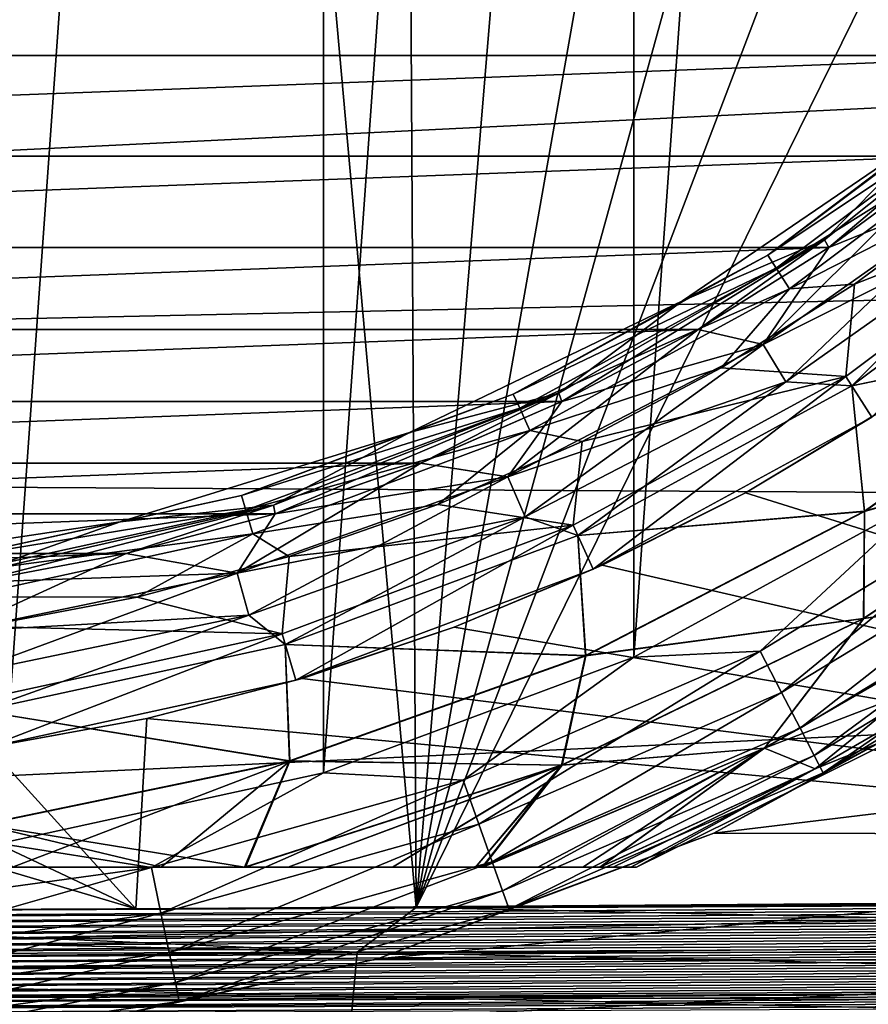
# Model space of a CAD drawing. Header units: metres. Extents: x -109 to 109, y -19 to 107.
# Tile 282 of 315: x 78.31 to 82.7, y 0.52 to 5.61. Entities that reach past the tile are written whole.
import ezdxf

# ---------------------------------------------------------------- set-up
doc = ezdxf.new("R2010")
doc.units = ezdxf.units.M
doc.layers.add('solid_21_412_310_XXX', color=7, linetype='CONTINUOUS')

msp = doc.modelspace()

# ---------------------------------------------------------------- linework, layer by layer
at = {"layer": 'solid_21_412_310_XXX'}
for points in [[(78.208565, 1.348081, 40.355), (78.20858, 25.103552, 40.355), (79.882355, 24.739264, 40.355)], [(79.882355, 1.712371, 40.355), (78.208565, 1.348081, 40.355), (79.882355, 24.739264, 40.355)], [(79.882355, 1.712371, 40.355), (79.882355, 24.739264, 40.355), (81.487206, 24.140371, 40.355)], [(81.487236, 2.311275, 40.355), (79.882355, 1.712371, 40.355), (81.487206, 24.140371, 40.355)], [(81.487236, 2.311275, 40.355), (81.487206, 24.140371, 40.355), (82.990417, 23.31909, 40.355)], [(82.990479, 3.13258, 40.355), (81.487236, 2.311275, 40.355), (82.990417, 23.31909, 40.355)], [(75.320885, 0.995208, -15.108519), (77.248924, 19.419512, -14.906175), (78.729492, 19.238054, -14.747281)], [(75.320885, 0.995208, -15.108519), (78.729492, 19.238054, -14.747281), (80.362312, 1.016588, -14.568508)], [(80.362312, 1.016588, -14.568508), (78.729492, 19.238054, -14.747281), (80.259201, 19.0501, -14.579908)], [(80.362312, 1.016588, -14.568508), (80.259201, 19.0501, -14.579908), (81.840179, 18.855186, -14.403499)], [(80.362312, 1.016588, -14.568508), (81.840179, 18.855186, -14.403499), (83.476807, 18.65243, -14.217209)], [(80.362312, 1.016588, -14.568508), (83.476807, 18.65243, -14.217209), (85.169434, 18.441746, -14.020613)], [(80.362312, 1.016588, -14.568508), (85.169434, 18.441746, -14.020613), (86.916763, 18.223387, -13.813466)], [(80.362312, 1.016588, -14.568508), (86.916763, 18.223387, -13.813466), (88.718735, 17.997349, -13.595371)], [(80.362312, 1.016588, -14.568508), (88.718735, 17.997349, -13.595371), (88.718735, 1.070546, -13.595371)], [(45.553402, 6.59357, 71.355003), (46.424351, 3.370162, 71.355003), (107.395279, 6.358478, 71.355003)], [(46.424351, 3.370162, 71.355003), (106.973785, 4.680241, 71.355003), (107.395279, 6.358478, 71.355003)], [(68.698044, 5.982794, 39.855), (69.261368, 5.419783, 39.855), (84.30191, 5.982745, 39.855)], [(69.261368, 5.419783, 39.855), (83.738579, 5.419735, 39.855), (84.30191, 5.982745, 39.855)], [(82.4711, 4.467621, 25.855), (83.709732, 5.455374, 25.855), (82.471115, 4.467633, 23.855)], [(83.032616, 5.034178, 25.855), (83.709732, 5.455374, 25.855), (82.4711, 4.467621, 25.855)], [(82.471115, 4.467633, 23.855), (83.70974, 5.455387, 23.855), (82.493942, 4.427824, 23.855)], [(83.709732, 5.455374, 25.855), (83.70974, 5.455387, 23.855), (82.471115, 4.467633, 23.855)], [(83.70974, 5.455387, 23.855), (83.134865, 4.900519, 23.855), (82.493942, 4.427824, 23.855)], [(69.261368, 5.419783, 39.855), (69.865143, 4.900523, 39.855), (83.738579, 5.419735, 39.855)], [(69.865143, 4.900523, 39.855), (83.134804, 4.900479, 39.855), (83.738579, 5.419735, 39.855)], [(82.179298, 4.388651, 16.309826), (83.379158, 5.286849, 16.309826), (83.032616, 5.034178, 16.51688)], [(83.431557, 5.226371, 16.116699), (83.379158, 5.286849, 16.309826), (82.179298, 4.388651, 16.309826)], [(82.222565, 4.32133, 16.116699), (83.431557, 5.226371, 16.116699), (82.179298, 4.388651, 16.309826)], [(82.222565, 4.32133, 16.116699), (83.514938, 5.130144, 15.950899), (83.431557, 5.226371, 16.116699)], [(82.222565, 4.32133, 16.116699), (82.291405, 4.214216, 15.950899), (83.514938, 5.130144, 15.950899)], [(83.514938, 5.130144, 15.950899), (82.291405, 4.214216, 15.950899), (83.282013, 4.721445, 15.824059)], [(83.032616, 5.034178, 16.51688), (81.738762, 4.152042, 25.855), (81.738747, 4.152036, 16.51688)], [(82.179298, 4.388651, 16.309826), (83.032616, 5.034178, 16.51688), (81.738747, 4.152036, 16.51688)], [(81.738762, 4.152042, 25.855), (83.032616, 5.034178, 25.855), (82.4711, 4.467621, 25.855)], [(83.032616, 5.034178, 16.51688), (83.032616, 5.034178, 25.855), (81.738762, 4.152042, 25.855)], [(69.865143, 4.900523, 39.855), (70.506058, 4.427827, 39.855), (83.134804, 4.900479, 39.855)], [(70.506058, 4.427827, 39.855), (82.493881, 4.427785, 39.855), (83.134804, 4.900479, 39.855)], [(83.134865, 4.900519, 23.855), (83.368973, 4.782712, 23.883879), (82.155327, 3.926027, 23.883879)], [(82.493942, 4.427824, 23.855), (83.134865, 4.900519, 23.855), (82.155327, 3.926027, 23.883879)], [(83.36882, 4.782906, 39.826183), (83.134804, 4.900479, 39.855), (82.493881, 4.427785, 39.855)], [(82.155197, 3.92624, 39.826183), (83.36882, 4.782906, 39.826183), (82.493881, 4.427785, 39.855)], [(82.155197, 3.92624, 39.826183), (83.510841, 4.608332, 39.741154), (83.36882, 4.782906, 39.826183)], [(82.272247, 3.733764, 23.96896), (82.155327, 3.926027, 23.883879), (83.368973, 4.782712, 23.883879)], [(82.272247, 3.733764, 23.96896), (83.368973, 4.782712, 23.883879), (83.510986, 4.608161, 23.96896)], [(82.291405, 4.214216, 15.950899), (82.62751, 4.238405, 15.824059), (83.282013, 4.721445, 15.824059)], [(82.582199, 3.761712, 13.655), (83.867188, 4.723641, 13.655), (82.582222, 3.761724, 15.608997)], [(82.717377, 3.551405, 13.655), (83.867188, 4.723641, 13.655), (82.582199, 3.761712, 13.655)], [(83.867188, 4.723641, 13.655), (83.867165, 4.723618, 15.608997), (82.582222, 3.761724, 15.608997)], [(82.62751, 4.238405, 15.824059), (82.582222, 3.761724, 15.608997), (83.867165, 4.723618, 15.608997)], [(83.282013, 4.721445, 15.824059), (82.62751, 4.238405, 15.824059), (83.867165, 4.723618, 15.608997)], [(46.424351, 3.370162, 71.355003), (106.461197, 3.02752, 71.355003), (106.973785, 4.680241, 71.355003)], [(82.613129, 3.713603, 24.105), (83.904633, 4.680414, 24.105), (84.005363, 4.00049, 24.717066)], [(83.510986, 4.608161, 23.96896), (83.904633, 4.680414, 24.105), (82.613129, 3.713603, 24.105)], [(82.613129, 3.713604, 39.605), (83.904633, 4.680413, 39.605), (83.510841, 4.608332, 39.741154)], [(84.004349, 4.001729, 38.994915), (83.904633, 4.680413, 39.605), (82.613129, 3.713604, 39.605)], [(82.155197, 3.92624, 39.826183), (82.272133, 3.733953, 39.741154), (83.510841, 4.608332, 39.741154)], [(82.613129, 3.713604, 39.605), (83.510841, 4.608332, 39.741154), (82.272133, 3.733953, 39.741154)], [(82.272247, 3.733764, 23.96896), (83.510986, 4.608161, 23.96896), (82.613129, 3.713603, 24.105)], [(70.506058, 4.427827, 39.855), (71.180649, 4.004301, 39.855), (82.493881, 4.427785, 39.855)], [(71.180649, 4.004301, 39.855), (81.819283, 4.004263, 39.855), (82.493881, 4.427785, 39.855)], [(81.099113, 3.675518, 25.855), (82.4711, 4.467621, 25.855), (81.099129, 3.675527, 23.855)], [(81.738762, 4.152042, 25.855), (82.4711, 4.467621, 25.855), (81.099113, 3.675518, 25.855)], [(81.099129, 3.675527, 23.855), (82.471115, 4.467633, 23.855), (81.115074, 3.632429, 23.855)], [(82.4711, 4.467621, 25.855), (82.471115, 4.467633, 23.855), (81.099129, 3.675527, 23.855)], [(82.471115, 4.467633, 23.855), (81.819351, 4.004296, 23.855), (81.115074, 3.632429, 23.855)], [(82.155197, 3.92624, 39.826183), (82.493881, 4.427785, 39.855), (81.819283, 4.004263, 39.855)], [(82.471115, 4.467633, 23.855), (82.493942, 4.427824, 23.855), (81.819351, 4.004296, 23.855)], [(81.819351, 4.004296, 23.855), (82.493942, 4.427824, 23.855), (82.155327, 3.926027, 23.883879)], [(80.863838, 3.670352, 16.309826), (82.179298, 4.388651, 16.309826), (81.738747, 4.152036, 16.51688)], [(82.222565, 4.32133, 16.116699), (82.179298, 4.388651, 16.309826), (80.863838, 3.670352, 16.309826)], [(80.897079, 3.597558, 16.116699), (82.222565, 4.32133, 16.116699), (80.863838, 3.670352, 16.309826)], [(80.897079, 3.597558, 16.116699), (82.291405, 4.214216, 15.950899), (82.222565, 4.32133, 16.116699)], [(82.62751, 4.238405, 15.824059), (81.938751, 3.805625, 15.824059), (82.582222, 3.761724, 15.608997)], [(82.291405, 4.214216, 15.950899), (81.938751, 3.805625, 15.824059), (82.62751, 4.238405, 15.824059)], [(80.897079, 3.597558, 16.116699), (80.949974, 3.481738, 15.950899), (82.291405, 4.214216, 15.950899)], [(82.291405, 4.214216, 15.950899), (80.949974, 3.481738, 15.950899), (81.938751, 3.805625, 15.824059)], [(80.32785, 3.472584, 25.855), (81.738762, 4.152042, 25.855), (81.099113, 3.675518, 25.855)], [(81.738747, 4.152036, 16.51688), (81.738762, 4.152042, 25.855), (80.32785, 3.472584, 25.855)], [(81.738747, 4.152036, 16.51688), (80.32785, 3.472584, 25.855), (80.327858, 3.472587, 16.51688)], [(80.863838, 3.670352, 16.309826), (81.738747, 4.152036, 16.51688), (80.327858, 3.472587, 16.51688)], [(71.180649, 4.004301, 39.855), (71.884926, 3.632432, 39.855), (81.819283, 4.004263, 39.855)], [(71.884926, 3.632432, 39.855), (81.115005, 3.632401, 39.855), (81.819283, 4.004263, 39.855)], [(81.819351, 4.004296, 23.855), (82.155327, 3.926027, 23.883879), (80.836334, 3.242578, 23.883879)], [(81.115074, 3.632429, 23.855), (81.819351, 4.004296, 23.855), (80.836334, 3.242578, 23.883879)], [(82.155197, 3.92624, 39.826183), (81.819283, 4.004263, 39.855), (81.115005, 3.632401, 39.855)], [(84.004349, 4.001729, 38.994915), (82.613129, 3.713604, 39.605), (82.678444, 3.0658, 38.994915)], [(82.613129, 3.713603, 24.105), (84.005363, 4.00049, 24.717066), (82.679276, 3.064435, 24.717066)], [(84.112656, 3.481137, 38.292294), (84.004349, 4.001729, 38.994915), (82.678444, 3.0658, 38.994915)], [(82.679276, 3.064435, 24.717066), (84.005363, 4.00049, 24.717066), (84.111938, 3.479003, 25.41993)], [(80.836235, 3.242807, 39.826183), (82.155197, 3.92624, 39.826183), (81.115005, 3.632401, 39.855)], [(80.836235, 3.242807, 39.826183), (82.272133, 3.733953, 39.741154), (82.155197, 3.92624, 39.826183)], [(80.92598, 3.036186, 23.96896), (80.836334, 3.242578, 23.883879), (82.155327, 3.926027, 23.883879)], [(80.92598, 3.036186, 23.96896), (82.155327, 3.926027, 23.883879), (82.272247, 3.733764, 23.96896)], [(80.949974, 3.481738, 15.950899), (81.219574, 3.425528, 15.824059), (81.938751, 3.805625, 15.824059)], [(81.938751, 3.805625, 15.824059), (81.219574, 3.425528, 15.824059), (82.582222, 3.761724, 15.608997)], [(80.836235, 3.242807, 39.826183), (80.925896, 3.036389, 39.741154), (82.272133, 3.733953, 39.741154)], [(81.197174, 2.940436, 39.605), (82.272133, 3.733953, 39.741154), (80.925896, 3.036389, 39.741154)], [(80.92598, 3.036186, 23.96896), (82.272247, 3.733764, 23.96896), (81.197174, 2.940436, 24.105)], [(81.173409, 2.992451, 13.655), (82.582199, 3.761712, 13.655), (81.173454, 2.992471, 15.608997)], [(81.27726, 2.765043, 13.655), (82.582199, 3.761712, 13.655), (81.173409, 2.992451, 13.655)], [(82.582199, 3.761712, 13.655), (82.582222, 3.761724, 15.608997), (81.173454, 2.992471, 15.608997)], [(81.219574, 3.425528, 15.824059), (81.173454, 2.992471, 15.608997), (82.582222, 3.761724, 15.608997)], [(81.197174, 2.940436, 39.605), (82.613129, 3.713604, 39.605), (82.272133, 3.733953, 39.741154)], [(82.272247, 3.733764, 23.96896), (82.613129, 3.713603, 24.105), (81.197174, 2.940436, 24.105)], [(82.717377, 3.551405, 13.655), (82.582199, 3.761712, 13.655), (81.27726, 2.765043, 13.655)], [(79.459534, 3.146574, 16.309826), (80.863838, 3.670352, 16.309826), (80.327858, 3.472587, 16.51688)], [(80.897079, 3.597558, 16.116699), (80.863838, 3.670352, 16.309826), (79.459534, 3.146574, 16.309826)], [(79.624374, 3.096735, 25.855), (81.099113, 3.675518, 25.855), (79.62439, 3.096739, 23.855)], [(80.32785, 3.472584, 25.855), (81.099113, 3.675518, 25.855), (79.624374, 3.096735, 25.855)], [(79.62439, 3.096739, 23.855), (81.099129, 3.675527, 23.855), (79.633553, 3.051691, 23.855)], [(81.099113, 3.675518, 25.855), (81.099129, 3.675527, 23.855), (79.62439, 3.096739, 23.855)], [(81.099129, 3.675527, 23.855), (80.385193, 3.314345, 23.855), (79.633553, 3.051691, 23.855)], [(81.099129, 3.675527, 23.855), (81.115074, 3.632429, 23.855), (80.385193, 3.314345, 23.855)], [(82.678444, 3.0658, 38.994915), (82.613129, 3.713604, 39.605), (81.197174, 2.940436, 39.605)], [(81.197174, 2.940436, 24.105), (82.613129, 3.713603, 24.105), (82.679276, 3.064435, 24.717066)], [(71.884926, 3.632432, 39.855), (72.614807, 3.314347, 39.855), (81.115005, 3.632401, 39.855)], [(72.614807, 3.314347, 39.855), (80.385139, 3.314324, 39.855), (81.115005, 3.632401, 39.855)], [(80.836235, 3.242807, 39.826183), (81.115005, 3.632401, 39.855), (80.385139, 3.314324, 39.855)], [(80.385193, 3.314345, 23.855), (81.115074, 3.632429, 23.855), (80.836334, 3.242578, 23.883879)], [(79.482079, 3.069791, 16.116699), (80.897079, 3.597558, 16.116699), (79.459534, 3.146574, 16.309826)], [(79.482079, 3.069791, 16.116699), (80.949974, 3.481738, 15.950899), (80.897079, 3.597558, 16.116699)], [(82.063049, 3.160902, 14.696589), (88.718735, 1.081229, 14.222763), (82.773766, 3.587878, 14.647762)], [(82.063049, 3.160902, 14.696589), (82.773766, 3.587878, 14.647762), (82.717377, 3.551405, 13.655)], [(82.063049, 3.160902, 14.696589), (82.717377, 3.551405, 13.655), (81.27726, 2.765043, 13.655)], [(80.327858, 3.472587, 16.51688), (80.32785, 3.472584, 25.855), (78.831467, 3.01101, 25.855)], [(80.327858, 3.472587, 16.51688), (78.831467, 3.01101, 25.855), (78.831467, 3.01101, 16.51688)], [(79.459534, 3.146574, 16.309826), (80.327858, 3.472587, 16.51688), (78.831467, 3.01101, 16.51688)], [(78.831467, 3.01101, 25.855), (80.32785, 3.472584, 25.855), (79.624374, 3.096735, 25.855)], [(79.482079, 3.069791, 16.116699), (79.517952, 2.947622, 15.950899), (80.949974, 3.481738, 15.950899)], [(80.949974, 3.481738, 15.950899), (79.517952, 2.947622, 15.950899), (80.473999, 3.100238, 15.824059)], [(80.949974, 3.481738, 15.950899), (80.473999, 3.100238, 15.824059), (81.219574, 3.425528, 15.824059)], [(82.673424, 2.511336, 38.292294), (84.112656, 3.481137, 38.292294), (82.678444, 3.0658, 38.994915)], [(83.535858, 2.635141, 37.519581), (84.112656, 3.481137, 38.292294), (82.673424, 2.511336, 38.292294)], [(82.674484, 2.510513, 25.41993), (84.111938, 3.479003, 25.41993), (83.535629, 2.633976, 26.192818)], [(82.679276, 3.064435, 24.717066), (84.111938, 3.479003, 25.41993), (82.674484, 2.510513, 25.41993)], [(81.219574, 3.425528, 15.824059), (80.473999, 3.100238, 15.824059), (81.173454, 2.992471, 15.608997)], [(46.424351, 3.370162, 71.355003), (47.63007, 0.256397, 71.355003), (106.461197, 3.02752, 71.355003)], [(72.614807, 3.314347, 39.855), (73.366447, 3.051691, 39.855), (80.385139, 3.314324, 39.855)], [(73.366447, 3.051691, 39.855), (79.633492, 3.051673, 39.855), (80.385139, 3.314324, 39.855)], [(80.385193, 3.314345, 23.855), (80.836334, 3.242578, 23.883879), (79.436562, 2.745099, 23.883879)], [(79.633553, 3.051691, 23.855), (80.385193, 3.314345, 23.855), (79.436562, 2.745099, 23.883879)], [(80.836235, 3.242807, 39.826183), (80.385139, 3.314324, 39.855), (79.633492, 3.051673, 39.855)], [(79.436493, 2.745339, 39.826183), (80.836235, 3.242807, 39.826183), (79.633492, 3.051673, 39.855)], [(79.436493, 2.745339, 39.826183), (80.925896, 3.036389, 39.741154), (80.836235, 3.242807, 39.826183)], [(79.497269, 2.528422, 23.96896), (79.436562, 2.745099, 23.883879), (80.836334, 3.242578, 23.883879)], [(79.497269, 2.528422, 23.96896), (80.836334, 3.242578, 23.883879), (80.92598, 3.036186, 23.96896)], [(82.139374, 2.342319, 40.388794), (82.990479, 3.13258, 40.355), (83.568817, 3.211584, 40.388794)], [(82.139374, 2.342319, 40.388794), (83.568817, 3.211584, 40.388794), (82.250488, 2.127876, 40.488567)], [(83.568817, 3.211584, 40.388794), (83.708099, 3.014268, 40.488567), (82.250488, 2.127876, 40.488567)], [(81.323296, 2.786191, 14.746962), (82.063049, 3.160902, 14.696589), (81.27726, 2.765043, 13.655)], [(81.323296, 2.786191, 14.746962), (88.718735, 1.081229, 14.222763), (82.063049, 3.160902, 14.696589)], [(77.99498, 2.827981, 16.309826), (79.459534, 3.146574, 16.309826), (78.831467, 3.01101, 16.51688)], [(79.482079, 3.069791, 16.116699), (79.459534, 3.146574, 16.309826), (77.99498, 2.827981, 16.309826)], [(82.139374, 2.342319, 40.388794), (81.487236, 2.311275, 40.355), (82.990479, 3.13258, 40.355)], [(78.006371, 2.74877, 16.116699), (79.482079, 3.069791, 16.116699), (77.99498, 2.827981, 16.309826)], [(78.006371, 2.74877, 16.116699), (79.517952, 2.947622, 15.950899), (79.482079, 3.069791, 16.116699)], [(78.079834, 2.744207, 25.855), (79.624374, 3.096735, 25.855), (78.079842, 2.744208, 23.855)], [(78.831467, 3.01101, 25.855), (79.624374, 3.096735, 25.855), (78.079834, 2.744207, 25.855)], [(78.079842, 2.744208, 23.855), (79.62439, 3.096739, 23.855), (78.081085, 2.698134, 23.855)], [(79.624374, 3.096735, 25.855), (79.62439, 3.096739, 23.855), (78.079842, 2.744208, 23.855)], [(79.62439, 3.096739, 23.855), (78.863846, 2.845825, 23.855), (78.081085, 2.698134, 23.855)], [(79.62439, 3.096739, 23.855), (79.633553, 3.051691, 23.855), (78.863846, 2.845825, 23.855)], [(79.517952, 2.947622, 15.950899), (79.7062, 2.831574, 15.824059), (80.473999, 3.100238, 15.824059)], [(80.473999, 3.100238, 15.824059), (79.7062, 2.831574, 15.824059), (81.173454, 2.992471, 15.608997)], [(82.678444, 3.0658, 38.994915), (81.197174, 2.940436, 39.605), (81.237442, 2.319133, 38.994915)], [(81.197174, 2.940436, 24.105), (82.679276, 3.064435, 24.717066), (81.238075, 2.317668, 24.717066)], [(82.673424, 2.511336, 38.292294), (82.678444, 3.0658, 38.994915), (81.237442, 2.319133, 38.994915)], [(81.238075, 2.317668, 24.717066), (82.679276, 3.064435, 24.717066), (82.674484, 2.510513, 25.41993)], [(47.63007, 0.256397, 71.355003), (105.859047, 1.405282, 71.355003), (106.461197, 3.02752, 71.355003)], [(73.366447, 3.051691, 39.855), (74.136154, 2.845845, 39.855), (79.633492, 3.051673, 39.855)], [(74.136154, 2.845845, 39.855), (78.863785, 2.845832, 39.855), (79.633492, 3.051673, 39.855)], [(78.831467, 3.01101, 16.51688), (77.282997, 2.777616, 25.855), (77.282982, 2.777614, 16.51688)], [(77.99498, 2.827981, 16.309826), (78.831467, 3.01101, 16.51688), (77.282982, 2.777614, 16.51688)], [(77.282997, 2.777616, 25.855), (78.831467, 3.01101, 25.855), (78.079834, 2.744207, 25.855)], [(78.831467, 3.01101, 16.51688), (78.831467, 3.01101, 25.855), (77.282997, 2.777616, 25.855)], [(79.436493, 2.745339, 39.826183), (79.633492, 3.051673, 39.855), (78.863785, 2.845832, 39.855)], [(78.863846, 2.845825, 23.855), (79.633553, 3.051691, 23.855), (79.436562, 2.745099, 23.883879)], [(79.436493, 2.745339, 39.826183), (79.497208, 2.528635, 39.741154), (80.925896, 3.036389, 39.741154)], [(79.6856, 2.376648, 39.605), (80.925896, 3.036389, 39.741154), (79.497208, 2.528635, 39.741154)], [(79.497269, 2.528422, 23.96896), (80.92598, 3.036186, 23.96896), (79.6856, 2.376648, 24.105)], [(79.6856, 2.376648, 39.605), (81.197174, 2.940436, 39.605), (80.925896, 3.036389, 39.741154)], [(80.92598, 3.036186, 23.96896), (81.197174, 2.940436, 24.105), (79.6856, 2.376648, 24.105)], [(82.250488, 2.127876, 40.488567), (83.708099, 3.014268, 40.488567), (82.345917, 1.943706, 40.647511)], [(83.708099, 3.014268, 40.488567), (83.827713, 2.844807, 40.647511), (82.345917, 1.943706, 40.647511)], [(81.173409, 2.992451, 13.655), (81.173454, 2.992471, 15.608997), (79.669479, 2.431517, 15.608997)], [(79.7062, 2.831574, 15.824059), (79.669479, 2.431517, 15.608997), (81.173454, 2.992471, 15.608997)], [(79.669495, 2.431523, 13.655), (81.173409, 2.992451, 13.655), (79.669479, 2.431517, 15.608997)], [(79.739937, 2.191653, 13.655), (81.173409, 2.992451, 13.655), (79.669495, 2.431523, 13.655)], [(81.27726, 2.765043, 13.655), (81.173409, 2.992451, 13.655), (79.739937, 2.191653, 13.655)], [(78.006371, 2.74877, 16.116699), (78.02449, 2.62274, 15.950899), (79.517952, 2.947622, 15.950899)], [(79.517952, 2.947622, 15.950899), (78.02449, 2.62274, 15.950899), (78.920471, 2.621039, 15.824059)], [(79.517952, 2.947622, 15.950899), (78.920471, 2.621039, 15.824059), (79.7062, 2.831574, 15.824059)], [(81.237442, 2.319133, 38.994915), (81.197174, 2.940436, 39.605), (79.6856, 2.376648, 39.605)], [(79.6856, 2.376648, 24.105), (81.197174, 2.940436, 24.105), (81.238075, 2.317668, 24.717066)], [(74.136154, 2.845845, 39.855), (74.918915, 2.698138, 39.855), (78.863785, 2.845832, 39.855)], [(74.918915, 2.698138, 39.855), (78.081039, 2.69813, 39.855), (78.863785, 2.845832, 39.855)], [(78.863846, 2.845825, 23.855), (79.436562, 2.745099, 23.883879), (77.982086, 2.442855, 23.883879)], [(78.081085, 2.698134, 23.855), (78.863846, 2.845825, 23.855), (77.982086, 2.442855, 23.883879)], [(79.436493, 2.745339, 39.826183), (78.863785, 2.845832, 39.855), (78.081039, 2.69813, 39.855)], [(79.7062, 2.831574, 15.824059), (78.920471, 2.621039, 15.824059), (79.669479, 2.431517, 15.608997)], [(82.345917, 1.943706, 40.647511), (83.827713, 2.844807, 40.647511), (82.419144, 1.802385, 40.854763)], [(83.827713, 2.844807, 40.647511), (83.919502, 2.714774, 40.854763), (82.419144, 1.802385, 40.854763)], [(80.558365, 2.465722, 14.798566), (81.27726, 2.765043, 13.655), (79.739937, 2.191653, 13.655)], [(80.558365, 2.465722, 14.798566), (88.718735, 1.081229, 14.222763), (81.323296, 2.786191, 14.746962)], [(80.558365, 2.465722, 14.798566), (81.323296, 2.786191, 14.746962), (81.27726, 2.765043, 13.655)], [(77.982048, 2.443103, 39.826183), (79.436493, 2.745339, 39.826183), (78.081039, 2.69813, 39.855)], [(77.982048, 2.443103, 39.826183), (79.497208, 2.528635, 39.741154), (79.436493, 2.745339, 39.826183)], [(78.012726, 2.21993, 23.96896), (77.982086, 2.442855, 23.883879), (79.436562, 2.745099, 23.883879)], [(78.012726, 2.21993, 23.96896), (79.436562, 2.745099, 23.883879), (79.497269, 2.528422, 23.96896)], [(82.419144, 1.802385, 40.854763), (83.919502, 2.714774, 40.854763), (82.465172, 1.713565, 41.096176)], [(83.919502, 2.714774, 40.854763), (83.977196, 2.633047, 41.096176), (82.465172, 1.713565, 41.096176)], [(78.02449, 2.62274, 15.950899), (78.121208, 2.46981, 15.824059), (78.920471, 2.621039, 15.824059)], [(78.920471, 2.621039, 15.824059), (78.121208, 2.46981, 15.824059), (79.669479, 2.431517, 15.608997)], [(82.161598, 1.841091, 37.519581), (83.535858, 2.635141, 37.519581), (82.673424, 2.511336, 38.292294)], [(83.490379, 2.350418, 36.699001), (83.535858, 2.635141, 37.519581), (82.161598, 1.841091, 37.519581)], [(82.162567, 1.840626, 26.192818), (83.535629, 2.633976, 26.192818), (82.424042, 1.734235, 27.013506)], [(82.674484, 2.510513, 25.41993), (83.535629, 2.633976, 26.192818), (82.162567, 1.840626, 26.192818)], [(83.535629, 2.633976, 26.192818), (83.490273, 2.349839, 27.013506), (82.424042, 1.734235, 27.013506)], [(82.465172, 1.713565, 41.096176), (83.977196, 2.633047, 41.096176), (83.528328, 2.289521, 41.355)], [(77.982048, 2.443103, 39.826183), (78.012695, 2.220149, 39.741154), (79.497208, 2.528635, 39.741154)], [(78.109184, 2.033719, 39.605), (79.497208, 2.528635, 39.741154), (78.012695, 2.220149, 39.741154)], [(78.012726, 2.21993, 23.96896), (79.497269, 2.528422, 23.96896), (78.109184, 2.033719, 24.105)], [(78.109184, 2.033719, 39.605), (79.6856, 2.376648, 39.605), (79.497208, 2.528635, 39.741154)], [(79.497269, 2.528422, 23.96896), (79.6856, 2.376648, 24.105), (78.109184, 2.033719, 24.105)], [(81.112602, 1.752577, 38.292294), (82.673424, 2.511336, 38.292294), (81.237442, 2.319133, 38.994915)], [(82.161598, 1.841091, 37.519581), (82.673424, 2.511336, 38.292294), (81.112602, 1.752577, 38.292294)], [(81.115738, 1.752505, 25.41993), (82.674484, 2.510513, 25.41993), (82.162567, 1.840626, 26.192818)], [(81.238075, 2.317668, 24.717066), (82.674484, 2.510513, 25.41993), (81.115738, 1.752505, 25.41993)], [(78.121208, 2.46981, 15.824059), (78.101006, 2.090321, 15.608997), (79.669479, 2.431517, 15.608997)], [(79.772346, 2.201218, 14.851084), (80.558365, 2.465722, 14.798566), (79.739937, 2.191653, 13.655)], [(79.772346, 2.201218, 14.851084), (88.718735, 1.081229, 14.222763), (80.558365, 2.465722, 14.798566)], [(79.669495, 2.431523, 13.655), (79.669479, 2.431517, 15.608997), (78.101006, 2.090321, 15.608997)], [(78.101059, 2.090328, 13.655), (79.669495, 2.431523, 13.655), (78.101006, 2.090321, 15.608997)], [(78.136566, 1.842864, 13.655), (79.669495, 2.431523, 13.655), (78.101059, 2.090328, 13.655)], [(79.739937, 2.191653, 13.655), (79.669495, 2.431523, 13.655), (78.136566, 1.842864, 13.655)], [(79.708191, 1.775637, 38.994915), (79.6856, 2.376648, 39.605), (78.109184, 2.033719, 39.605)], [(78.109184, 2.033719, 24.105), (79.6856, 2.376648, 24.105), (79.708618, 1.774099, 24.717066)], [(81.237442, 2.319133, 38.994915), (79.6856, 2.376648, 39.605), (79.708191, 1.775637, 38.994915)], [(79.6856, 2.376648, 24.105), (81.238075, 2.317668, 24.717066), (79.708618, 1.774099, 24.717066)], [(80.604881, 1.675794, 40.388794), (81.487236, 2.311275, 40.355), (82.139374, 2.342319, 40.388794)], [(80.604881, 1.675794, 40.388794), (82.139374, 2.342319, 40.388794), (80.68576, 1.448218, 40.488567)], [(82.139374, 2.342319, 40.388794), (82.250488, 2.127876, 40.488567), (80.68576, 1.448218, 40.488567)], [(82.423553, 1.734462, 36.699001), (83.490379, 2.350418, 36.699001), (82.161598, 1.841091, 37.519581)], [(83, 1.967487, 35.855), (83.490379, 2.350418, 36.699001), (82.423553, 1.734462, 36.699001)], [(82.424042, 1.734235, 27.013506), (83.490273, 2.349839, 27.013506), (83, 1.967487, 27.855)], [(81.112602, 1.752577, 38.292294), (81.237442, 2.319133, 38.994915), (79.708191, 1.775637, 38.994915)], [(79.708618, 1.774099, 24.717066), (81.238075, 2.317668, 24.717066), (81.115738, 1.752505, 25.41993)], [(80.604881, 1.675794, 40.388794), (79.882355, 1.712371, 40.355), (81.487236, 2.311275, 40.355)], [(81.900391, 1.4006, 60.654999), (83.528343, 2.289531, 60.654999), (87.640114, 2.095479, 60.654999)], [(83.528328, 2.289521, 41.355), (83.528343, 2.289531, 60.654999), (81.900391, 1.4006, 60.654999)], [(83.528328, 2.289521, 41.355), (81.900391, 1.4006, 60.654999), (81.900398, 1.400601, 41.355)], [(82.465172, 1.713565, 41.096176), (83.528328, 2.289521, 41.355), (81.900398, 1.400601, 41.355)], [(78.969337, 1.99406, 14.904202), (79.739937, 2.191653, 13.655), (78.136566, 1.842864, 13.655)], [(78.969337, 1.99406, 14.904202), (88.718735, 1.081229, 14.222763), (79.772346, 2.201218, 14.851084)], [(78.969337, 1.99406, 14.904202), (79.772346, 2.201218, 14.851084), (79.739937, 2.191653, 13.655)], [(80.68576, 1.448218, 40.488567), (82.250488, 2.127876, 40.488567), (80.755219, 1.252769, 40.647511)], [(82.250488, 2.127876, 40.488567), (82.345917, 1.943706, 40.647511), (80.755219, 1.252769, 40.647511)], [(81.900391, 1.4006, 60.654999), (87.640114, 2.095479, 60.654999), (86.887947, 1.390396, 60.654999)], [(79.708191, 1.775637, 38.994915), (78.109184, 2.033719, 39.605), (78.119179, 1.445436, 38.994915)], [(78.109184, 2.033719, 24.105), (79.708618, 1.774099, 24.717066), (78.119392, 1.443853, 24.717066)], [(78.153397, 1.845296, 14.957623), (78.969337, 1.99406, 14.904202), (78.136566, 1.842864, 13.655)], [(78.912605, 1.011049, 14.907934), (78.969337, 1.99406, 14.904202), (78.153397, 1.845296, 14.957623)], [(78.912605, 1.011049, 14.907934), (88.718735, 1.081229, 14.222763), (78.969337, 1.99406, 14.904202)], [(80.755219, 1.252769, 40.647511), (82.345917, 1.943706, 40.647511), (80.808525, 1.102794, 40.854763)], [(82.345917, 1.943706, 40.647511), (82.419144, 1.802385, 40.854763), (80.808525, 1.102794, 40.854763)], [(81.5, 1.225817, 35.855), (83, 1.967487, 35.855), (82.423553, 1.734462, 36.699001)], [(83, 1.967487, 27.855), (83, 1.967487, 35.855), (81.5, 1.225817, 35.855)], [(83, 1.967487, 27.855), (81.5, 1.225817, 35.855), (81.5, 1.225817, 27.855)], [(82.424042, 1.734235, 27.013506), (83, 1.967487, 27.855), (81.5, 1.225817, 27.855)], [(78.912605, 1.011049, 14.907934), (78.153397, 1.845296, 14.957623), (77.329002, 1.755738, 15.011031)], [(80.703247, 1.225817, 37.51939), (82.161598, 1.841091, 37.519581), (81.112602, 1.752577, 38.292294)], [(80.990479, 1.225817, 37.210846), (82.161598, 1.841091, 37.519581), (80.703247, 1.225817, 37.51939)], [(82.162567, 1.840626, 26.192818), (80.990479, 1.225817, 26.499151), (80.705826, 1.225817, 26.19302)], [(81.115738, 1.752505, 25.41993), (82.162567, 1.840626, 26.192818), (80.705826, 1.225817, 26.19302)], [(81.223412, 1.225817, 36.868771), (82.161598, 1.841091, 37.519581), (80.990479, 1.225817, 37.210846)], [(82.162567, 1.840626, 26.192818), (81.223404, 1.225817, 26.841227), (80.990479, 1.225817, 26.499151)], [(82.162567, 1.840626, 26.192818), (81.31189, 1.225817, 27.01432), (81.223404, 1.225817, 26.841227)], [(81.223412, 1.225817, 36.868771), (81.310738, 1.225817, 36.698185), (82.161598, 1.841091, 37.519581)], [(81.310738, 1.225817, 36.698185), (82.423553, 1.734462, 36.699001), (82.161598, 1.841091, 37.519581)], [(82.162567, 1.840626, 26.192818), (82.424042, 1.734235, 27.013506), (81.31189, 1.225817, 27.01432)], [(80.808525, 1.102794, 40.854763), (82.419144, 1.802385, 40.854763), (80.842026, 1.008533, 41.096176)], [(82.419144, 1.802385, 40.854763), (82.465172, 1.713565, 41.096176), (80.842026, 1.008533, 41.096176)], [(78.912605, 1.011049, 14.907934), (77.329002, 1.755738, 15.011031), (76.5, 1.725817, 15.064165)], [(79.474846, 1.225817, 38.296738), (79.708191, 1.775637, 38.994915), (78.119179, 1.445436, 38.994915)], [(78.119392, 1.443853, 24.717066), (79.708618, 1.774099, 24.717066), (78.276115, 1.225817, 25.037727)], [(79.708618, 1.774099, 24.717066), (79.044334, 1.225817, 25.248333), (78.276115, 1.225817, 25.037727)], [(79.708618, 1.774099, 24.717066), (79.480118, 1.225817, 25.415531), (79.044334, 1.225817, 25.248333)], [(79.474846, 1.225817, 38.296738), (81.112602, 1.752577, 38.292294), (79.708191, 1.775637, 38.994915)], [(79.700211, 1.225817, 38.193562), (81.112602, 1.752577, 38.292294), (79.474846, 1.225817, 38.296738)], [(79.708618, 1.774099, 24.717066), (81.115738, 1.752505, 25.41993), (79.480118, 1.225817, 25.415531)], [(81.115738, 1.752505, 25.41993), (79.700203, 1.225817, 25.516438), (79.480118, 1.225817, 25.415531)], [(81.115738, 1.752505, 25.41993), (80.240074, 1.225817, 25.824915), (79.700203, 1.225817, 25.516438)], [(80.240082, 1.225817, 37.885082), (81.112602, 1.752577, 38.292294), (79.700211, 1.225817, 38.193562)], [(81.115738, 1.752505, 25.41993), (80.667908, 1.225817, 26.15801), (80.240074, 1.225817, 25.824915)], [(80.240082, 1.225817, 37.885082), (80.667908, 1.225817, 37.551987), (81.112602, 1.752577, 38.292294)], [(80.667908, 1.225817, 37.551987), (80.703247, 1.225817, 37.51939), (81.112602, 1.752577, 38.292294)], [(81.115738, 1.752505, 25.41993), (80.705826, 1.225817, 26.19302), (80.667908, 1.225817, 26.15801)], [(81.380249, 1.225817, 36.528645), (82.423553, 1.734462, 36.699001), (81.310738, 1.225817, 36.698185)], [(82.424042, 1.734235, 27.013506), (81.380249, 1.225817, 27.181353), (81.31189, 1.225817, 27.01432)], [(81.470535, 1.225817, 36.191025), (82.423553, 1.734462, 36.699001), (81.380249, 1.225817, 36.528645)], [(82.424042, 1.734235, 27.013506), (81.470535, 1.225817, 27.518974), (81.380249, 1.225817, 27.181353)], [(81.470535, 1.225817, 36.191025), (81.5, 1.225817, 35.855), (82.423553, 1.734462, 36.699001)], [(82.424042, 1.734235, 27.013506), (81.5, 1.225817, 27.855), (81.470535, 1.225817, 27.518974)], [(75.244804, 0.991161, 15.14352), (78.912605, 1.011049, 14.907934), (76.5, 1.725817, 15.064165)], [(78.993919, 1.224424, 40.388794), (78.208565, 1.348081, 40.355), (79.882355, 1.712371, 40.355)], [(78.993919, 1.224424, 40.388794), (79.882355, 1.712371, 40.355), (80.604881, 1.675794, 40.388794)], [(80.842026, 1.008533, 41.096176), (82.465172, 1.713565, 41.096176), (81.900398, 1.400601, 41.355)], [(78.993919, 1.224424, 40.388794), (80.604881, 1.675794, 40.388794), (79.04306, 0.987954, 40.488567)], [(80.604881, 1.675794, 40.388794), (80.68576, 1.448218, 40.488567), (79.04306, 0.987954, 40.488567)], [(79.044342, 1.225817, 38.461666), (79.474846, 1.225817, 38.296738), (78.119179, 1.445436, 38.994915)], [(78.276123, 1.225817, 38.672272), (79.044342, 1.225817, 38.461666), (78.119179, 1.445436, 38.994915)], [(79.04306, 0.987954, 40.488567), (80.68576, 1.448218, 40.488567), (79.085258, 0.784867, 40.647511)], [(80.68576, 1.448218, 40.488567), (80.755219, 1.252769, 40.647511), (79.085258, 0.784867, 40.647511)], [(47.63007, 0.256397, 71.355003), (105.169128, -0.181634, 71.355003), (105.859047, 1.405282, 71.355003)], [(81.900398, 1.400601, 41.355), (81.900391, 1.4006, 60.654999), (80.162506, 0.752404, 60.654999)], [(81.900398, 1.400601, 41.355), (80.162506, 0.752404, 60.654999), (80.162521, 0.752409, 41.355)], [(80.162506, 0.752404, 60.654999), (81.900391, 1.4006, 60.654999), (86.887947, 1.390396, 60.654999)], [(80.162506, 0.752404, 60.654999), (86.887947, 1.390396, 60.654999), (86.091156, 0.735965, 60.654999)], [(80.842026, 1.008533, 41.096176), (81.900398, 1.400601, 41.355), (80.162521, 0.752409, 41.355)], [(77.336502, 0.996617, 40.388794), (78.208565, 1.348081, 40.355), (78.993919, 1.224424, 40.388794)], [(71.5, 1.225817, 35.855), (81.5, 1.225817, 35.855), (81.470535, 1.225817, 36.191025)], [(71.5, 1.225817, 27.855), (81.5, 1.225817, 35.855), (71.5, 1.225817, 35.855)], [(71.5, 1.225817, 27.855), (81.5, 1.225817, 27.855), (81.5, 1.225817, 35.855)], [(71.529465, 1.225817, 36.191025), (71.5, 1.225817, 35.855), (81.470535, 1.225817, 36.191025)], [(71.5, 1.225817, 27.855), (71.529465, 1.225817, 27.518974), (81.5, 1.225817, 27.855)], [(71.529465, 1.225817, 36.191025), (81.470535, 1.225817, 36.191025), (81.380249, 1.225817, 36.528645)], [(71.619751, 1.225817, 36.528648), (71.529465, 1.225817, 36.191025), (81.380249, 1.225817, 36.528645)], [(71.529465, 1.225817, 27.518974), (81.470535, 1.225817, 27.518974), (81.5, 1.225817, 27.855)], [(71.529465, 1.225817, 27.518974), (71.619751, 1.225817, 27.181353), (81.470535, 1.225817, 27.518974)], [(71.619751, 1.225817, 36.528648), (81.380249, 1.225817, 36.528645), (81.310738, 1.225817, 36.698185)], [(71.689262, 1.225817, 36.698185), (71.619751, 1.225817, 36.528648), (81.310738, 1.225817, 36.698185)], [(71.619751, 1.225817, 27.181353), (81.380249, 1.225817, 27.181353), (81.470535, 1.225817, 27.518974)], [(71.619751, 1.225817, 27.181353), (71.68811, 1.225817, 27.01432), (81.380249, 1.225817, 27.181353)], [(71.68811, 1.225817, 27.01432), (81.31189, 1.225817, 27.01432), (81.380249, 1.225817, 27.181353)], [(71.68811, 1.225817, 27.01432), (71.776596, 1.225817, 26.841227), (81.31189, 1.225817, 27.01432)], [(71.689262, 1.225817, 36.698185), (81.310738, 1.225817, 36.698185), (81.223412, 1.225817, 36.868771)], [(71.776596, 1.225817, 36.868774), (71.689262, 1.225817, 36.698185), (81.223412, 1.225817, 36.868771)], [(71.776596, 1.225817, 36.868774), (81.223412, 1.225817, 36.868771), (80.990479, 1.225817, 37.210846)], [(72.009521, 1.225817, 37.21085), (71.776596, 1.225817, 36.868774), (80.990479, 1.225817, 37.210846)], [(71.776596, 1.225817, 26.841227), (81.223404, 1.225817, 26.841227), (81.31189, 1.225817, 27.01432)], [(71.776596, 1.225817, 26.841227), (72.009521, 1.225817, 26.499151), (81.223404, 1.225817, 26.841227)], [(72.009521, 1.225817, 37.21085), (80.990479, 1.225817, 37.210846), (80.703247, 1.225817, 37.51939)], [(72.296753, 1.225817, 37.51939), (72.009521, 1.225817, 37.21085), (80.703247, 1.225817, 37.51939)], [(72.009521, 1.225817, 26.499151), (80.990479, 1.225817, 26.499151), (81.223404, 1.225817, 26.841227)], [(72.009521, 1.225817, 26.499151), (72.294174, 1.225817, 26.19302), (80.990479, 1.225817, 26.499151)], [(72.294174, 1.225817, 26.19302), (80.705826, 1.225817, 26.19302), (80.990479, 1.225817, 26.499151)], [(72.294174, 1.225817, 26.19302), (72.3321, 1.225817, 26.15801), (80.705826, 1.225817, 26.19302)], [(72.296753, 1.225817, 37.51939), (80.703247, 1.225817, 37.51939), (80.667908, 1.225817, 37.551987)], [(72.332092, 1.225817, 37.551991), (72.296753, 1.225817, 37.51939), (80.667908, 1.225817, 37.551987)], [(72.332092, 1.225817, 37.551991), (80.667908, 1.225817, 37.551987), (80.240082, 1.225817, 37.885082)], [(72.759926, 1.225817, 37.885086), (72.332092, 1.225817, 37.551991), (80.240082, 1.225817, 37.885082)], [(72.3321, 1.225817, 26.15801), (80.667908, 1.225817, 26.15801), (80.705826, 1.225817, 26.19302)], [(72.3321, 1.225817, 26.15801), (72.759926, 1.225817, 25.824911), (80.667908, 1.225817, 26.15801)], [(72.759926, 1.225817, 37.885086), (80.240082, 1.225817, 37.885082), (79.700211, 1.225817, 38.193562)], [(73.299797, 1.225817, 38.193565), (72.759926, 1.225817, 37.885086), (79.700211, 1.225817, 38.193562)], [(72.759926, 1.225817, 25.824911), (80.240074, 1.225817, 25.824915), (80.667908, 1.225817, 26.15801)], [(72.759926, 1.225817, 25.824911), (73.299797, 1.225817, 25.516434), (80.240074, 1.225817, 25.824915)], [(73.299797, 1.225817, 38.193565), (79.700211, 1.225817, 38.193562), (79.474846, 1.225817, 38.296738)], [(73.525154, 1.225817, 38.296738), (73.299797, 1.225817, 38.193565), (79.474846, 1.225817, 38.296738)], [(73.299797, 1.225817, 25.516434), (79.700203, 1.225817, 25.516438), (80.240074, 1.225817, 25.824915)], [(73.299797, 1.225817, 25.516434), (73.519882, 1.225817, 25.415531), (79.700203, 1.225817, 25.516438)], [(73.519882, 1.225817, 25.415531), (79.480118, 1.225817, 25.415531), (79.700203, 1.225817, 25.516438)], [(73.519882, 1.225817, 25.415531), (73.955666, 1.225817, 25.248331), (79.480118, 1.225817, 25.415531)], [(73.525154, 1.225817, 38.296738), (79.474846, 1.225817, 38.296738), (79.044342, 1.225817, 38.461666)], [(73.955666, 1.225817, 38.461666), (73.525154, 1.225817, 38.296738), (79.044342, 1.225817, 38.461666)], [(73.955666, 1.225817, 38.461666), (79.044342, 1.225817, 38.461666), (78.276123, 1.225817, 38.672272)], [(73.955666, 1.225817, 25.248331), (79.044334, 1.225817, 25.248333), (79.480118, 1.225817, 25.415531)], [(73.955666, 1.225817, 25.248331), (74.723885, 1.225817, 25.037725), (79.044334, 1.225817, 25.248333)], [(74.723885, 1.225817, 25.037725), (78.276115, 1.225817, 25.037727), (79.044334, 1.225817, 25.248333)], [(77.336502, 0.996617, 40.388794), (78.993919, 1.224424, 40.388794), (77.352982, 0.755659, 40.488567)], [(78.993919, 1.224424, 40.388794), (79.04306, 0.987954, 40.488567), (77.352982, 0.755659, 40.488567)], [(79.085258, 0.784867, 40.647511), (80.755219, 1.252769, 40.647511), (79.117645, 0.629031, 40.854763)], [(80.755219, 1.252769, 40.647511), (80.808525, 1.102794, 40.854763), (79.117645, 0.629031, 40.854763)], [(78.912605, 1.011049, 14.907934), (88.7202, 1.052456, 14.2223), (88.718735, 1.081229, 14.222763)], [(79.117645, 0.629031, 40.854763), (80.808525, 1.102794, 40.854763), (79.137993, 0.531087, 41.096176)], [(80.808525, 1.102794, 40.854763), (80.842026, 1.008533, 41.096176), (79.137993, 0.531087, 41.096176)], [(80.362312, 1.016588, -14.568508), (88.718735, 1.070546, -13.595371), (88.735138, 0.834985, -13.569697)], [(75.243423, 0.930257, 15.139356), (88.722984, 0.994173, 14.219229), (88.721619, 1.023427, 14.221126)], [(75.244576, 0.960738, 15.141817), (75.243423, 0.930257, 15.139356), (88.721619, 1.023427, 14.221126)], [(75.244576, 0.960738, 15.141817), (88.721619, 1.023427, 14.221126), (88.7202, 1.052456, 14.2223)], [(75.244576, 0.960738, 15.141817), (88.7202, 1.052456, 14.2223), (75.244804, 0.991161, 15.14352)], [(75.244804, 0.991161, 15.14352), (88.7202, 1.052456, 14.2223), (78.912605, 1.011049, 14.907934)], [(71.246658, 0.759233, -15.497961), (71.36982, 0.982973, -15.507031), (80.056152, 0.78716, -14.580233)], [(75.320885, 0.995208, -15.108519), (80.056152, 0.78716, -14.580233), (71.36982, 0.982973, -15.507031)], [(75.242294, 0.899807, 15.136099), (88.724297, 0.964708, 14.216595), (88.722984, 0.994173, 14.219229)], [(75.243423, 0.930257, 15.139356), (75.242294, 0.899807, 15.136099), (88.722984, 0.994173, 14.219229)], [(75.320885, 0.995208, -15.108519), (80.362312, 1.016588, -14.568508), (80.056152, 0.78716, -14.580233)], [(77.352982, 0.755659, 40.488567), (79.04306, 0.987954, 40.488567), (77.367134, 0.548717, 40.647511)], [(79.04306, 0.987954, 40.488567), (79.085258, 0.784867, 40.647511), (77.367134, 0.548717, 40.647511)], [(79.137993, 0.531087, 41.096176), (80.842026, 1.008533, 41.096176), (80.162521, 0.752409, 41.355)], [(80.056152, 0.78716, -14.580233), (80.362312, 1.016588, -14.568508), (88.735138, 0.834985, -13.569697)], [(75.240089, 0.839109, 15.127267), (88.726753, 0.905369, 14.209083), (88.725548, 0.935082, 14.213215)], [(75.24118, 0.869416, 15.132064), (75.240089, 0.839109, 15.127267), (88.725548, 0.935082, 14.213215)], [(75.24118, 0.869416, 15.132064), (88.725548, 0.935082, 14.213215), (88.724297, 0.964708, 14.216595)], [(75.242294, 0.899807, 15.136099), (75.24118, 0.869416, 15.132064), (88.724297, 0.964708, 14.216595)], [(75.237961, 0.778845, 15.115436), (88.728973, 0.84579, 14.198525), (88.72789, 0.875592, 14.204188)], [(75.239014, 0.808912, 15.12172), (75.237961, 0.778845, 15.115436), (88.72789, 0.875592, 14.204188)], [(75.239014, 0.808912, 15.12172), (88.72789, 0.875592, 14.204188), (88.726753, 0.905369, 14.209083)], [(75.240089, 0.839109, 15.127267), (75.239014, 0.808912, 15.12172), (88.726753, 0.905369, 14.209083)], [(75.235931, 0.719177, 15.100679), (88.730682, 0.794836, 14.187034), (88.729851, 0.820292, 14.193064)], [(75.236931, 0.748928, 15.10842), (75.235931, 0.719177, 15.100679), (88.729851, 0.820292, 14.193064)], [(75.236931, 0.748928, 15.10842), (88.729851, 0.820292, 14.193064), (88.728973, 0.84579, 14.198525)], [(75.237961, 0.778845, 15.115436), (75.236931, 0.748928, 15.10842), (88.728973, 0.84579, 14.198525)], [(80.056152, 0.78716, -14.580233), (88.735138, 0.834985, -13.569697), (88.737984, 0.781368, -13.557247)], [(71.246658, 0.759233, -15.497961), (80.056152, 0.78716, -14.580233), (80.035744, 0.556597, -14.512783)], [(75.234947, 0.689612, 15.092216), (88.731537, 0.76719, 14.179817), (88.730682, 0.794836, 14.187034)], [(75.235931, 0.719177, 15.100679), (75.234947, 0.689612, 15.092216), (88.730682, 0.794836, 14.187034)], [(75.234947, 0.689612, 15.092216), (88.732338, 0.739673, 14.17193), (88.731537, 0.76719, 14.179817)], [(77.367134, 0.548717, 40.647511), (79.085258, 0.784867, 40.647511), (77.377998, 0.389922, 40.854763)], [(79.085258, 0.784867, 40.647511), (79.117645, 0.629031, 40.854763), (77.377998, 0.389922, 40.854763)], [(80.035744, 0.556597, -14.512783), (80.056152, 0.78716, -14.580233), (88.745247, 0.597085, -13.493694)], [(80.056152, 0.78716, -14.580233), (88.737984, 0.781368, -13.557247), (88.745247, 0.597085, -13.493694)], [(71.246658, 0.759233, -15.497961), (80.035744, 0.556597, -14.512783), (71.227097, 0.533365, -15.433215)], [(75.233986, 0.660251, 15.083035), (88.733086, 0.712314, 14.163371), (88.732338, 0.739673, 14.17193)], [(75.234947, 0.689612, 15.092216), (75.233986, 0.660251, 15.083035), (88.732338, 0.739673, 14.17193)], [(80.162521, 0.752409, 41.355), (78.350105, 0.358141, 60.654999), (78.350098, 0.358138, 41.355)], [(79.137993, 0.531087, 41.096176), (80.162521, 0.752409, 41.355), (78.350098, 0.358138, 41.355)], [(80.162521, 0.752409, 41.355), (80.162506, 0.752404, 60.654999), (78.350105, 0.358141, 60.654999)], [(78.350105, 0.358141, 60.654999), (80.162506, 0.752404, 60.654999), (86.091156, 0.735965, 60.654999)], [(78.350105, 0.358141, 60.654999), (86.091156, 0.735965, 60.654999), (85.253265, 0.135095, 60.654999)], [(75.23214, 0.602199, 15.062513), (88.734406, 0.658152, 14.144233), (88.733772, 0.685127, 14.154137)], [(75.233055, 0.631108, 15.073134), (75.23214, 0.602199, 15.062513), (88.733772, 0.685127, 14.154137)], [(75.233055, 0.631108, 15.073134), (88.733772, 0.685127, 14.154137), (88.733086, 0.712314, 14.163371)], [(75.233986, 0.660251, 15.083035), (75.233055, 0.631108, 15.073134), (88.733086, 0.712314, 14.163371)], [(75.2304, 0.545134, 15.039101), (88.735504, 0.604955, 14.122465), (88.734985, 0.631423, 14.133671)], [(75.231255, 0.573536, 15.051168), (75.2304, 0.545134, 15.039101), (88.734985, 0.631423, 14.133671)], [(75.231255, 0.573536, 15.051168), (88.734985, 0.631423, 14.133671), (88.734406, 0.658152, 14.144233)], [(75.23214, 0.602199, 15.062513), (75.231255, 0.573536, 15.051168), (88.734406, 0.658152, 14.144233)], [(77.377998, 0.389922, 40.854763), (79.117645, 0.629031, 40.854763), (77.384827, 0.290119, 41.096176)], [(79.117645, 0.629031, 40.854763), (79.137993, 0.531087, 41.096176), (77.384827, 0.290119, 41.096176)], [(75.22876, 0.489166, 15.012823), (88.736267, 0.560473, 14.101915), (88.735909, 0.582602, 14.112411)], [(75.229568, 0.517006, 15.026317), (75.22876, 0.489166, 15.012823), (88.735909, 0.582602, 14.112411)], [(75.22876, 0.489166, 15.012823), (88.736588, 0.538582, 14.090988), (88.736267, 0.560473, 14.101915)], [(75.229568, 0.517006, 15.026317), (88.735909, 0.582602, 14.112411), (88.735504, 0.604955, 14.122465)], [(75.2304, 0.545134, 15.039101), (75.229568, 0.517006, 15.026317), (88.735504, 0.604955, 14.122465)], [(80.035744, 0.556597, -14.512783), (88.745247, 0.597085, -13.493694), (88.74733, 0.508892, -13.450666)], [(71.227097, 0.533365, -15.433215), (80.01638, 0.33782, -14.3957), (71.209343, 0.318529, -15.321043)], [(71.227097, 0.533365, -15.433215), (80.035744, 0.556597, -14.512783), (80.01638, 0.33782, -14.3957)], [(75.227989, 0.461627, 14.998627), (88.736877, 0.516941, 14.079641), (88.736588, 0.538582, 14.090988)], [(75.22876, 0.489166, 15.012823), (75.227989, 0.461627, 14.998627), (88.736588, 0.538582, 14.090988)], [(77.384827, 0.290119, 41.096176), (79.137993, 0.531087, 41.096176), (78.350098, 0.358138, 41.355)], [(80.01638, 0.33782, -14.3957), (80.035744, 0.556597, -14.512783), (88.748734, 0.372216, -13.365177)], [(80.035744, 0.556597, -14.512783), (88.74733, 0.508892, -13.450666), (88.748734, 0.372216, -13.365177)]]:
    msp.add_3dface(points, dxfattribs=at)

doc.saveas('drawing.dxf')
